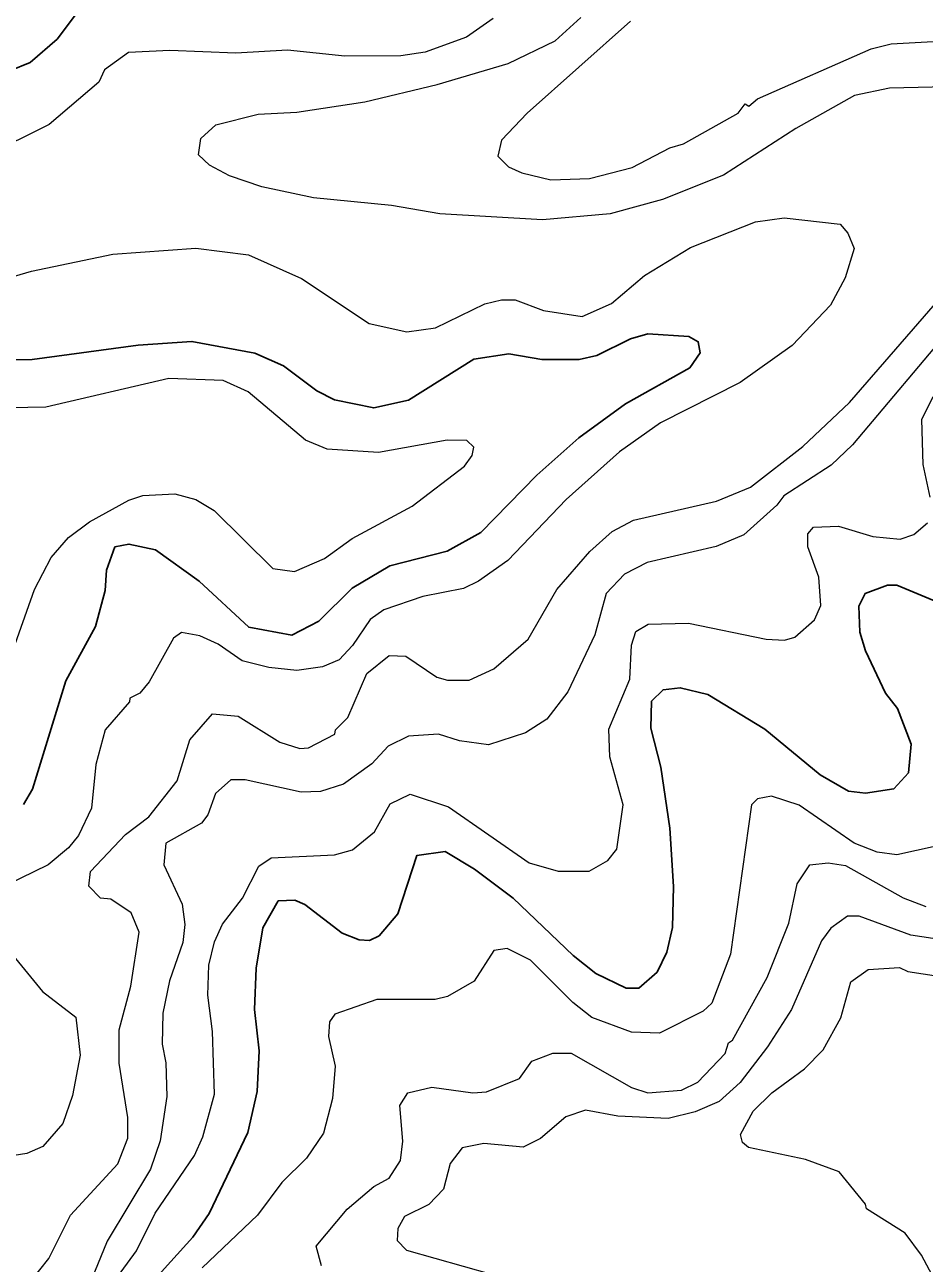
# Model space of a CAD drawing. Extents: x 673.3 to 698.5, y 6984.3 to 7012.3.
# Drawn here: x 693.858 to 694.629, y 6992.322 to 6993.382 of the extents above; entities that cross this region are included whole.
import ezdxf

# ---------------------------------------------------------------- set-up
doc = ezdxf.new("R2010")
doc.units = 0
doc.header["$LTSCALE"] = 0.032
doc.layers.add('1', color=7, linetype='Continuous', lineweight=25)
doc.layers.add('2', color=7, linetype='Continuous', lineweight=13)

msp = doc.modelspace()

# ---------------------------------------------------------------- linework, layer by layer
at = {"layer": '1'}
for points in [[(693.8631, 6993.3499), (693.8861, 6993.3698), (693.9217, 6993.4173)], [(693.8462, 6993.3431), (693.8631, 6993.3499)], [(693.8573, 6992.7147), (693.865, 6992.7277), (693.8936, 6992.8205), (693.9191, 6992.867), (693.9272, 6992.8977), (693.9284, 6992.9153), (693.9356, 6992.9352), (693.9476, 6992.9376), (693.9703, 6992.9327), (694.0077, 6992.9058), (694.0503, 6992.8664), (694.0873, 6992.8595), (694.1104, 6992.8717), (694.1387, 6992.8999), (694.171, 6992.9189), (694.2202, 6992.9314), (694.249, 6992.9476), (694.2971, 6992.9965), (694.333, 6993.0284), (694.3729, 6993.0575), (694.4281, 6993.0885), (694.4369, 6993.1013), (694.4353, 6993.1108), (694.4273, 6993.1152), (694.3922, 6993.1175), (694.3772, 6993.1134), (694.3485, 6993.099), (694.3332, 6993.0956), (694.3013, 6993.0956), (694.2729, 6993.1005), (694.243, 6993.0958), (694.1872, 6993.0607), (694.1573, 6993.0541), (694.1238, 6993.0611), (694.1086, 6993.0689), (694.0799, 6993.0901), (694.0556, 6993.1011), (694.0016, 6993.111), (693.9554, 6993.1078), (693.8647, 6993.0957), (693.8156, 6993.0953)], [(694.1619, 6992.6022), (694.178, 6992.6209), (694.1942, 6992.6709), (694.2184, 6992.6745), (694.2437, 6992.6592), (694.2768, 6992.6344), (694.3281, 6992.5853), (694.3476, 6992.57), (694.3735, 6992.5575), (694.3845, 6992.5574), (694.4002, 6992.5711), (694.4084, 6992.5883), (694.4133, 6992.6094), (694.4142, 6992.6444), (694.4109, 6992.6944), (694.4031, 6992.7465), (694.3947, 6992.7801), (694.3953, 6992.8032), (694.4052, 6992.8128), (694.4199, 6992.8146), (694.4435, 6992.8089), (694.4922, 6992.7792), (694.5398, 6992.7401), (694.5641, 6992.7259), (694.5786, 6992.7243), (694.6027, 6992.728), (694.6153, 6992.7417), (694.6176, 6992.7663), (694.6059, 6992.7967), (694.5956, 6992.81), (694.5785, 6992.8463), (694.5738, 6992.8621), (694.5729, 6992.8844), (694.5782, 6992.8953), (694.5974, 6992.9025), (694.6053, 6992.9023), (694.6498, 6992.8838)], [(693.9567, 6992.2937), (694.0024, 6992.3441), (694.0163, 6992.3644), (694.0496, 6992.4338), (694.0575, 6992.469), (694.0591, 6992.5038), (694.0551, 6992.5391), (694.0567, 6992.5744), (694.0623, 6992.6091), (694.0755, 6992.6321), (694.0898, 6992.6328), (694.0982, 6992.6289), (694.1302, 6992.6044), (694.1449, 6992.5988), (694.1538, 6992.5981), (694.1619, 6992.6022)]]:
    msp.add_lwpolyline(points, dxfattribs=at)
at = {"layer": '2'}
for points in [[(694.6603, 6993.3294), (694.599, 6993.3278), (694.5691, 6993.3215), (694.519, 6993.2933), (694.4568, 6993.2533), (694.4046, 6993.2327), (694.3599, 6993.2202), (694.3019, 6993.2152), (694.214, 6993.2202), (694.1726, 6993.2275), (694.1058, 6993.234), (694.0616, 6993.2434), (694.0338, 6993.2527), (694.0165, 6993.2619), (694.0071, 6993.2707), (694.0091, 6993.2849), (694.0222, 6993.2965), (694.0583, 6993.3056), (694.0914, 6993.3074), (694.1498, 6993.3163), (694.2117, 6993.331), (694.2725, 6993.349), (694.3126, 6993.3685), (694.3346, 6993.3883)], [(694.2597, 6993.3875), (694.2368, 6993.3714)], [(694.3773, 6993.3853), (694.2887, 6993.3064), (694.2667, 6993.2834), (694.2637, 6993.2697), (694.2728, 6993.2605), (694.2842, 6993.2553), (694.3089, 6993.2495), (694.342, 6993.2504), (694.3787, 6993.2599), (694.4108, 6993.2767), (694.4227, 6993.2803)], [(694.2368, 6993.3714), (694.2014, 6993.3586), (694.1805, 6993.3555), (694.1326, 6993.3554), (694.0834, 6993.3603), (694.0393, 6993.3578), (693.9828, 6993.3602), (693.9473, 6993.3585), (693.9268, 6993.3436), (693.9219, 6993.333), (693.8794, 6993.2969), (693.8246, 6993.2697)], [(694.4227, 6993.2803), (694.4694, 6993.3066), (694.4754, 6993.3146), (694.4786, 6993.3125), (694.4861, 6993.3188), (694.5835, 6993.3615), (694.6006, 6993.3659), (694.6469, 6993.3684)], [(693.8065, 6993.1544), (693.8642, 6993.1713), (693.9339, 6993.1859), (694.0048, 6993.1908), (694.0501, 6993.1851), (694.0955, 6993.165), (694.1533, 6993.1263), (694.1858, 6993.1192), (694.2103, 6993.1227), (694.2526, 6993.1432), (694.2668, 6993.1468), (694.2784, 6993.1467), (694.3027, 6993.1375), (694.3358, 6993.1324), (694.361, 6993.1435), (694.3892, 6993.1674), (694.4286, 6993.1915), (694.4844, 6993.2135), (694.5089, 6993.2169), (694.5568, 6993.2114), (694.5633, 6993.2037), (694.5688, 6993.1907), (694.561, 6993.1655), (694.5485, 6993.1421), (694.5157, 6993.1076), (694.4711, 6993.076), (694.403, 6993.0415), (694.3677, 6993.0165), (694.3221, 6992.9758), (694.2721, 6992.9234), (694.247, 6992.9057), (694.2341, 6992.8996), (694.1994, 6992.8927), (694.1659, 6992.8813), (694.1543, 6992.873), (694.1391, 6992.8507), (694.1276, 6992.8385), (694.1133, 6992.8325), (694.0914, 6992.8293), (694.0674, 6992.8318), (694.0447, 6992.8377), (694.024, 6992.852), (694.0084, 6992.8589), (693.9927, 6992.8618), (693.9859, 6992.8569), (693.965, 6992.8195), (693.9571, 6992.8098), (693.9485, 6992.8056), (693.9482, 6992.8024), (693.9272, 6992.7786), (693.9192, 6992.7489), (693.9155, 6992.7114), (693.9044, 6992.6882), (693.896, 6992.6776), (693.8784, 6992.6629), (693.8427, 6992.6457)], [(693.8637, 6992.3066), (693.8791, 6992.326), (693.8977, 6992.3631), (693.9381, 6992.4069), (693.9467, 6992.429), (693.9467, 6992.4468), (693.9394, 6992.4931), (693.9394, 6992.5217), (693.9492, 6992.5592), (693.9564, 6992.6053), (693.9496, 6992.6218), (693.932, 6992.6337), (693.9234, 6992.6345), (693.9134, 6992.6447), (693.9147, 6992.6574), (693.9446, 6992.6888), (693.9648, 6992.704), (693.989, 6992.7348), (693.9999, 6992.77), (694.0191, 6992.7923), (694.0413, 6992.7903), (694.0768, 6992.7679), (694.0939, 6992.7625), (694.1013, 6992.7632), (694.1241, 6992.7748), (694.1247, 6992.7785), (694.1351, 6992.7892), (694.1513, 6992.8267), (694.1705, 6992.8421), (694.1848, 6992.8416), (694.2114, 6992.8236), (694.2205, 6992.821), (694.239, 6992.8212), (694.2601, 6992.8308), (694.2896, 6992.8561), (694.3142, 6992.8988), (694.3425, 6992.9311), (694.3615, 6992.9483), (694.3797, 6992.9581), (694.451, 6992.9743), (694.4799, 6992.9863), (694.5249, 6993.0212), (694.5648, 6993.0589), (694.663, 6993.1718)], [(694.6546, 6993.1258), (694.5673, 6993.0225), (694.5491, 6993.005), (694.5085, 6992.979), (694.5027, 6992.9708)], [(693.8471, 6992.843), (693.8667, 6992.8987), (693.881, 6992.9262), (693.896, 6992.9431), (693.9139, 6992.9567), (693.9476, 6992.9752), (693.9595, 6992.9792), (693.9869, 6992.9807), (694.0048, 6992.9757), (694.0206, 6992.9662), (694.071, 6992.9167), (694.0895, 6992.9141), (694.1151, 6992.9252), (694.1389, 6992.9424), (694.1902, 6992.9701), (694.235, 6993.0044), (694.2415, 6993.0133), (694.243, 6993.0205), (694.237, 6993.0263), (694.2202, 6993.0264), (694.1615, 6993.0161), (694.1175, 6993.0189), (694.0988, 6993.0265), (694.0499, 6993.068), (694.0284, 6993.0777), (693.9818, 6993.0793), (693.8764, 6993.0549), (693.8455, 6993.0541)], [(694.634, 6992.9778), (694.6279, 6993.0056), (694.6268, 6993.0442), (694.6366, 6993.064)], [(694.5027, 6992.9708), (694.4744, 6992.9455), (694.4506, 6992.9355), (694.3915, 6992.9217), (694.3722, 6992.9119), (694.3564, 6992.8952), (694.3466, 6992.8598), (694.3236, 6992.8112), (694.3057, 6992.7876), (694.2874, 6992.776), (694.2556, 6992.7658), (694.2307, 6992.7691), (694.2127, 6992.7748), (694.187, 6992.773), (694.1697, 6992.7645), (694.1558, 6992.7495), (694.1313, 6992.7319), (694.1118, 6992.7258), (694.0951, 6992.7251), (694.0472, 6992.7356), (694.0349, 6992.7356), (694.0217, 6992.7241), (694.0152, 6992.7058), (694.0098, 6992.6986), (693.9793, 6992.6816), (693.9775, 6992.6629), (693.9931, 6992.6292), (693.9955, 6992.612), (693.9939, 6992.5965), (693.9825, 6992.5638), (693.9768, 6992.5359), (693.9761, 6992.5094), (693.9793, 6992.4935), (693.9802, 6992.4647), (693.9743, 6992.4268), (693.9662, 6992.4025), (693.9289, 6992.3409), (693.9156, 6992.3079)], [(693.9225, 6992.289), (693.954, 6992.3326), (693.9702, 6992.3649), (694.0037, 6992.414), (694.0109, 6992.43), (694.0209, 6992.4667), (694.0191, 6992.5204), (694.0152, 6992.5515), (694.016, 6992.5771), (694.021, 6992.597), (694.0278, 6992.6121), (694.0448, 6992.6344), (694.0588, 6992.6618), (694.0694, 6992.6689), (694.1237, 6992.6714), (694.1391, 6992.6758), (694.158, 6992.6912), (694.1715, 6992.7153), (694.1886, 6992.7235), (694.2214, 6992.7127), (694.2905, 6992.6648), (694.3154, 6992.6575), (694.3417, 6992.6575), (694.3579, 6992.6666), (694.3656, 6992.6764), (694.371, 6992.7142), (694.3596, 6992.7554), (694.3588, 6992.7792), (694.3766, 6992.822), (694.3782, 6992.8511), (694.3817, 6992.8626), (694.3923, 6992.8691), (694.427, 6992.8699), (694.4934, 6992.8561), (694.5091, 6992.8554), (694.5179, 6992.858), (694.5349, 6992.8728), (694.5403, 6992.8849), (694.5387, 6992.9091), (694.529, 6992.9351), (694.5292, 6992.9462), (694.5341, 6992.9521), (694.5553, 6992.953), (694.5847, 6992.9441), (694.6081, 6992.9417), (694.6199, 6992.9458), (694.6315, 6992.9558)], [(694.639, 6992.679), (694.6053, 6992.6714), (694.5886, 6992.6739), (694.5688, 6992.6815), (694.5216, 6992.714), (694.498, 6992.7218), (694.4861, 6992.7194), (694.4809, 6992.7142), (694.463, 6992.5864), (694.4469, 6992.5446), (694.4394, 6992.5378)], [(694.1126, 6992.3198), (694.108, 6992.3366), (694.1346, 6992.3681), (694.1574, 6992.3876), (694.1706, 6992.3946), (694.1802, 6992.4098), (694.1821, 6992.4265), (694.1797, 6992.4569), (694.1865, 6992.4678), (694.207, 6992.4725), (694.2421, 6992.4677), (694.2539, 6992.4686), (694.2821, 6992.48), (694.2927, 6992.495), (694.3107, 6992.5018), (694.3263, 6992.5017), (694.3781, 6992.4723), (694.3922, 6992.4677), (694.421, 6992.4701), (694.4348, 6992.4769), (694.4583, 6992.5015), (694.4613, 6992.5106), (694.4647, 6992.5128), (694.4944, 6992.5664), (694.5128, 6992.6129), (694.5199, 6992.6466), (694.5309, 6992.6631), (694.5465, 6992.6648), (694.5614, 6992.6624), (694.6109, 6992.6346), (694.6301, 6992.6274)], [(694.6492, 6992.5979), (694.6175, 6992.6027), (694.573, 6992.6191), (694.563, 6992.6189), (694.5489, 6992.6088), (694.5408, 6992.5978), (694.5151, 6992.5392), (694.4947, 6992.5071), (694.4711, 6992.4766), (694.4532, 6992.4604), (694.4327, 6992.4514), (694.4095, 6992.4458), (694.3665, 6992.4477), (694.3388, 6992.453), (694.3219, 6992.4472), (694.3001, 6992.4288), (694.2853, 6992.4214), (694.2515, 6992.4245), (694.2332, 6992.4206), (694.2228, 6992.4072), (694.217, 6992.3854), (694.2044, 6992.3722), (694.1838, 6992.3619), (694.1779, 6992.3515), (694.1773, 6992.3414), (694.1854, 6992.333), (694.2581, 6992.3124)], [(693.8402, 6992.5953), (693.8737, 6992.5546), (693.9021, 6992.5326), (693.9059, 6992.5001), (693.8993, 6992.4655), (693.8909, 6992.4416), (693.8739, 6992.4218), (693.8602, 6992.4157), (693.844, 6992.4133)], [(694.4394, 6992.5378), (694.4022, 6992.519), (694.378, 6992.5197), (694.3441, 6992.5324), (694.3278, 6992.545), (694.2917, 6992.5814), (694.2716, 6992.5914), (694.2603, 6992.5897), (694.2434, 6992.5633), (694.2205, 6992.5503), (694.21, 6992.5476), (694.1599, 6992.5476), (694.124, 6992.5351), (694.1195, 6992.5285), (694.1186, 6992.5159), (694.1242, 6992.4905), (694.1219, 6992.4628), (694.1143, 6992.4333), (694.0998, 6992.4118), (694.0786, 6992.3911), (694.0578, 6992.363), (694.0104, 6992.318)], [(694.6355, 6992.3116), (694.6265, 6992.3288), (694.6125, 6992.3476), (694.5793, 6992.3686), (694.5785, 6992.3726), (694.5559, 6992.4001), (694.5272, 6992.4107), (694.4782, 6992.4211), (694.4732, 6992.4254), (694.4716, 6992.4321), (694.4824, 6992.452), (694.4984, 6992.4677), (694.5263, 6992.4884), (694.5422, 6992.5046), (694.5574, 6992.5321), (694.5659, 6992.5629), (694.5809, 6992.5734), (694.6077, 6992.5751), (694.6147, 6992.5717), (694.6543, 6992.5656)]]:
    msp.add_lwpolyline(points, dxfattribs=at)

doc.saveas('drawing.dxf')
